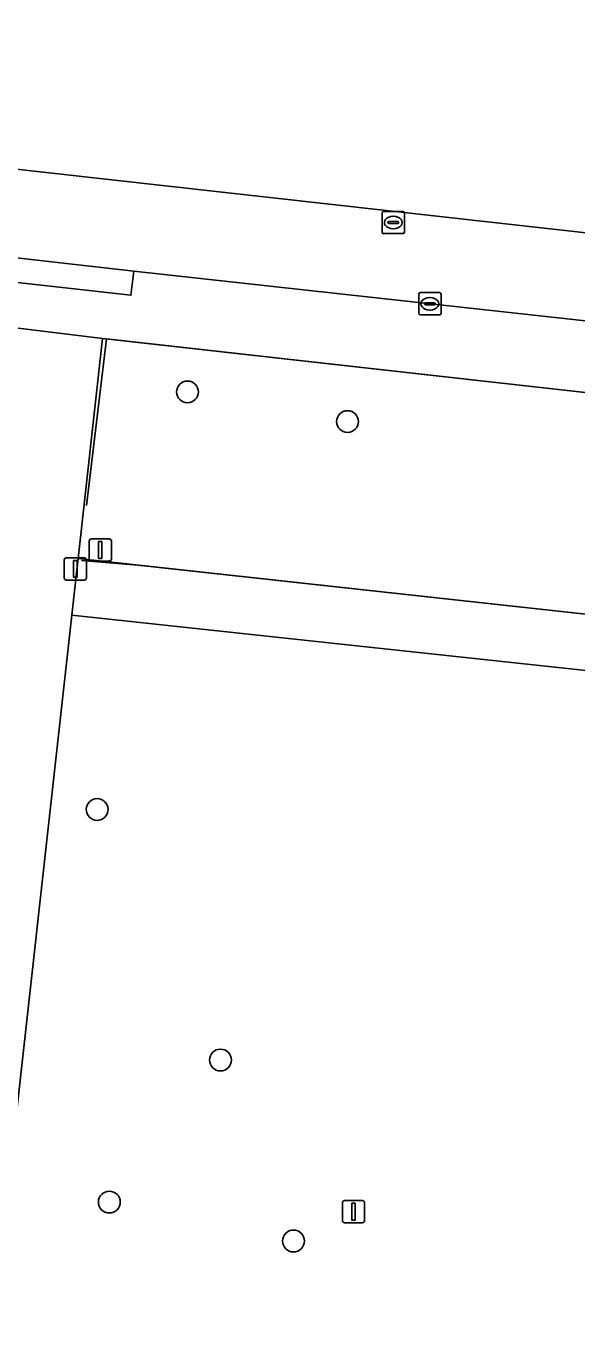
# Model space of a CAD drawing. Extents: x 162026 to 163502, y 387295 to 388169.
# Drawn here: x 162561 to 162585.7, y 388061.9 to 388120.7 of the extents above; entities that cross this region are included whole.
import ezdxf

# ---------------------------------------------------------------- set-up
doc = ezdxf.new("R2010")
doc.units = 0
for name, color, linetype in [('IMGEO_Boom', 7, 'Continuous'), ('IMGEO_Groenvoorziening', 7, 'Continuous'), ('IMGEO_Hek', 7, 'Continuous'), ('IMGEO_Kolk', 7, 'Continuous'), ('IMGEO_Lichtmast', 7, 'Continuous'), ('IMGEO_Rijbaan_lokaal_gesloten', 7, 'Continuous'), ('IMGEO_Rioolput', 7, 'Continuous'), ('IMGEO_Verkeersbordpaal', 7, 'Continuous'), ('IMGEO_Voetpad_open', 7, 'Continuous')]:
    doc.layers.add(name, color=color, linetype=linetype)

msp = doc.modelspace()

# ---------------------------------------------------------------- linework, layer by layer
at = {"layer": 'IMGEO_Boom'}
for centre in [(162568.26, 388104.322), (162575.427, 388102.993), (162564.21, 388085.603), (162569.735, 388074.37), (162564.757, 388068.002), (162573.005, 388066.256)]:
    msp.add_circle(centre, 0.489, dxfattribs=at)
at = {"layer": 'IMGEO_Groenvoorziening'}
msp.add_lwpolyline([(162593.549, 388103.459), (162592.613, 388103.563), (162564.45, 388106.725), (162563.356, 388096.857), (162594.687, 388093.419), (162594.837, 388093.4), (162595.642, 388100.785)], dxfattribs=at)
for points in [[(162563.356, 388096.857), (162563.267, 388096.06), (162563.074, 388094.316), (162594.566, 388090.916), (162594.744, 388092.548), (162594.837, 388093.4), (162594.687, 388093.419)], [(162594.566, 388090.916), (162563.074, 388094.316), (162559.895, 388065.653), (162559.613, 388063.107), (162557.618, 388063.29), (162555.941, 388048), (162573.328, 388046.105), (162589.357, 388044.357), (162590.692, 388056.547), (162588.653, 388056.692), (162588.524, 388055.553), (162585.584, 388055.885), (162585.924, 388058.9), (162588.856, 388058.596), (162588.727, 388057.347), (162590.756, 388057.127)]]:
    msp.add_lwpolyline(points, close=True, dxfattribs=at)
at = {"layer": 'IMGEO_Hek'}
for points in [[(162563.74, 388099.235), (162564.624, 388106.706)], [(162564.624, 388106.706), (162592.613, 388103.563)], [(162592.613, 388103.563), (162594.866, 388102.392), (162595.457, 388100.933), (162595.243, 388098.415), (162594.687, 388093.419), (162566.039, 388096.563), (162563.505, 388096.76)]]:
    msp.add_lwpolyline(points, dxfattribs=at)
at = {"layer": 'IMGEO_Kolk'}
for p, q in [((162578.616, 388107.847), (162578.616, 388108.699)), ((162578.691, 388108.773), (162579.543, 388108.773)), ((162579.104, 388108.553), (162579.129, 388108.553)), ((162579.617, 388108.699), (162579.617, 388107.847)), ((162579.543, 388107.773), (162578.691, 388107.773)), ((162578.875, 388108.267), (162578.875, 388108.279)), ((162579.313, 388108.23), (162578.915, 388108.23)), ((162578.918, 388108.316), (162579.316, 388108.316)), ((162579.127, 388107.993), (162579.102, 388107.993)), ((162579.359, 388108.279), (162579.359, 388108.267))]:
    msp.add_line(p, q, dxfattribs=at)
for points in [[(162578.616, 388107.847), (162578.616, 388108.699)], [(162578.691, 388108.773), (162579.543, 388108.773)], [(162579.617, 388108.699), (162579.617, 388107.847)], [(162579.543, 388107.773), (162578.691, 388107.773)]]:
    msp.add_lwpolyline(points, dxfattribs=at)
for centre, radius, start, end in [((162578.693, 388108.697), 0.0765, 91.55205, 178.44795), ((162578.693, 388108.697), 0.0765, 91.55205, 178.44795), ((162579.541, 388108.697), 0.0765, 1.55205, 88.44795), ((162579.541, 388108.697), 0.0765, 1.55205, 88.44795), ((162578.693, 388107.849), 0.0765, 181.55205, 268.44795), ((162578.693, 388107.849), 0.0765, 181.55205, 268.44795), ((162578.915, 388108.276), 0.0403, 85.87752, 175.75265), ((162578.912, 388108.266), 0.0366, 178.93798, 274.71019), ((162579.316, 388108.273), 0.043, 264.86636, 352.45326), ((162579.32, 388108.278), 0.0386, 1.73085, 96.63898), ((162579.541, 388107.849), 0.0765, 271.55205, 358.44795), ((162579.541, 388107.849), 0.0765, 271.55205, 358.44795)]:
    msp.add_arc(centre, radius, start, end, dxfattribs=at)
for centre, major_axis, ratio, start_param, end_param in [((162579.103, 388108.273), (-0.387, 0.002), 0.722429, 4.712389, 7.853982), ((162579.128, 388108.273), (-0.39, 0.002), 0.717154, 1.570796, 4.712389)]:
    msp.add_ellipse(centre, major_axis=major_axis, ratio=ratio, start_param=start_param, end_param=end_param, dxfattribs=at)
at = {"layer": 'IMGEO_Lichtmast'}
for p, q in [((162562.739, 388095.989), (162562.739, 388096.789)), ((162562.739, 388096.789), (162562.739, 388095.989)), ((162562.839, 388096.889), (162563.629, 388096.889)), ((162563.629, 388096.889), (162562.839, 388096.889)), ((162563.729, 388096.789), (162563.729, 388095.989)), ((162563.729, 388095.989), (162563.729, 388096.789)), ((162563.629, 388095.889), (162562.839, 388095.889)), ((162562.839, 388095.889), (162563.629, 388095.889)), ((162575.2, 388067.172), (162575.2, 388067.972)), ((162575.2, 388067.972), (162575.2, 388067.172)), ((162575.3, 388068.072), (162576.09, 388068.072)), ((162576.09, 388068.072), (162575.3, 388068.072)), ((162576.19, 388067.972), (162576.19, 388067.172)), ((162576.19, 388067.172), (162576.19, 388067.972)), ((162576.09, 388067.072), (162575.3, 388067.072)), ((162575.3, 388067.072), (162576.09, 388067.072))]:
    msp.add_line(p, q, dxfattribs=at)
for points in [[(162563.159, 388096.764), (162563.309, 388096.764), (162563.309, 388096.014), (162563.159, 388096.014), (162563.159, 388096.764)], [(162575.62, 388067.947), (162575.77, 388067.947), (162575.77, 388067.197), (162575.62, 388067.197), (162575.62, 388067.947)]]:
    msp.add_lwpolyline(points, dxfattribs=at)
for centre, start, end in [((162562.839, 388096.789), 90, 180), ((162562.839, 388096.789), 90, 180), ((162563.629, 388096.789), 0, 90), ((162563.629, 388096.789), 360, 90), ((162562.839, 388095.989), 180, 270), ((162562.839, 388095.989), 180, 270), ((162563.629, 388095.989), 270, 0), ((162563.629, 388095.989), 270, 0), ((162575.3, 388067.972), 90, 180), ((162575.3, 388067.972), 90, 180), ((162576.09, 388067.972), 0, 90), ((162576.09, 388067.972), 360, 90), ((162575.3, 388067.172), 180, 270), ((162575.3, 388067.172), 180, 270), ((162576.09, 388067.172), 270, 0), ((162576.09, 388067.172), 270, 0)]:
    msp.add_arc(centre, 0.1, start, end, dxfattribs=at)
at = {"layer": 'IMGEO_Rijbaan_lokaal_gesloten'}
msp.add_lwpolyline([(162591.987, 388110.802), (162527.574, 388117.998), (162503.237, 388120.717), (162503.034, 388118.829), (162519.26, 388117.061), (162536.511, 388115.13), (162551.641, 388111.408), (162552.393, 388111.257), (162559.077, 388110.444), (162559.402, 388110.464), (162565.855, 388109.737), (162591.512, 388106.913), (162591.987, 388110.802)], dxfattribs=at)
at = {"layer": 'IMGEO_Rioolput'}
for p, q in [((162576.979, 388111.492), (162576.979, 388112.344)), ((162577.054, 388112.418), (162577.906, 388112.418)), ((162577.238, 388111.912), (162577.238, 388111.924)), ((162577.281, 388111.961), (162577.679, 388111.961)), ((162577.467, 388112.198), (162577.492, 388112.198)), ((162577.722, 388111.924), (162577.722, 388111.912)), ((162577.98, 388112.344), (162577.98, 388111.492)), ((162577.906, 388111.418), (162577.054, 388111.418)), ((162577.676, 388111.875), (162577.278, 388111.875)), ((162577.49, 388111.638), (162577.465, 388111.638))]:
    msp.add_line(p, q, dxfattribs=at)
for points in [[(162576.979, 388111.492), (162576.979, 388112.344)], [(162577.054, 388112.418), (162577.906, 388112.418)], [(162577.98, 388112.344), (162577.98, 388111.492)], [(162577.906, 388111.418), (162577.054, 388111.418)]]:
    msp.add_lwpolyline(points, dxfattribs=at)
for centre, radius, start, end in [((162577.056, 388112.342), 0.0765, 91.55205, 178.44795), ((162577.056, 388112.342), 0.0765, 91.55205, 178.44795), ((162577.278, 388111.921), 0.0403, 85.87752, 175.75265), ((162577.275, 388111.911), 0.0366, 178.93798, 274.71019), ((162577.679, 388111.918), 0.043, 264.86636, 352.45326), ((162577.683, 388111.923), 0.0386, 1.73085, 96.63898), ((162577.904, 388112.342), 0.0765, 1.55205, 88.44795), ((162577.904, 388112.342), 0.0765, 1.55205, 88.44795), ((162577.056, 388111.494), 0.0765, 181.55205, 268.44795), ((162577.056, 388111.494), 0.0765, 181.55205, 268.44795), ((162577.904, 388111.494), 0.0765, 271.55205, 358.44795), ((162577.904, 388111.494), 0.0765, 271.55205, 358.44795)]:
    msp.add_arc(centre, radius, start, end, dxfattribs=at)
for centre, major_axis, ratio, start_param, end_param in [((162577.466, 388111.918), (-0.387, 0.002), 0.722429, 4.712389, 7.853982), ((162577.491, 388111.918), (-0.39, 0.002), 0.717154, 1.570796, 4.712389)]:
    msp.add_ellipse(centre, major_axis=major_axis, ratio=ratio, start_param=start_param, end_param=end_param, dxfattribs=at)
at = {"layer": 'IMGEO_Verkeersbordpaal'}
for p, q in [((162563.858, 388096.836), (162563.858, 388097.636)), ((162563.858, 388097.636), (162563.858, 388096.836)), ((162563.958, 388097.736), (162564.748, 388097.736)), ((162564.748, 388097.736), (162563.958, 388097.736)), ((162564.848, 388097.636), (162564.848, 388096.836)), ((162564.848, 388096.836), (162564.848, 388097.636)), ((162564.748, 388096.736), (162563.958, 388096.736)), ((162563.958, 388096.736), (162564.748, 388096.736))]:
    msp.add_line(p, q, dxfattribs=at)
msp.add_lwpolyline([(162564.278, 388097.611), (162564.428, 388097.611), (162564.428, 388096.861), (162564.278, 388096.861), (162564.278, 388097.611)], dxfattribs=at)
for centre, start, end in [((162563.958, 388097.636), 90, 180), ((162563.958, 388097.636), 90, 180), ((162564.748, 388097.636), 0, 90), ((162564.748, 388097.636), 360, 90), ((162563.958, 388096.836), 180, 270), ((162563.958, 388096.836), 180, 270), ((162564.748, 388096.836), 270, 0), ((162564.748, 388096.836), 270, 0)]:
    msp.add_arc(centre, 0.1, start, end, dxfattribs=at)
at = {"layer": 'IMGEO_Voetpad_open'}
for points in [[(162591.512, 388106.913), (162565.855, 388109.737), (162565.721, 388108.653), (162559.284, 388109.383), (162559.402, 388110.464), (162559.077, 388110.444), (162552.393, 388111.257), (162551.641, 388111.408), (162536.511, 388115.13)], [(162530.694, 388110.509), (162535.064, 388109.933), (162560.433, 388107.212), (162564.45, 388106.725), (162592.613, 388103.563), (162593.549, 388103.459), (162601.561, 388102.557)]]:
    msp.add_lwpolyline(points, dxfattribs=at)
for points in [[(162565.855, 388109.737), (162559.402, 388110.464), (162559.284, 388109.383), (162565.721, 388108.653)], [(162563.074, 388094.316), (162563.267, 388096.06), (162563.356, 388096.857), (162564.45, 388106.725), (162560.433, 388107.212), (162555.949, 388066.029), (162559.895, 388065.653)]]:
    msp.add_lwpolyline(points, close=True, dxfattribs=at)

doc.saveas('drawing.dxf')
